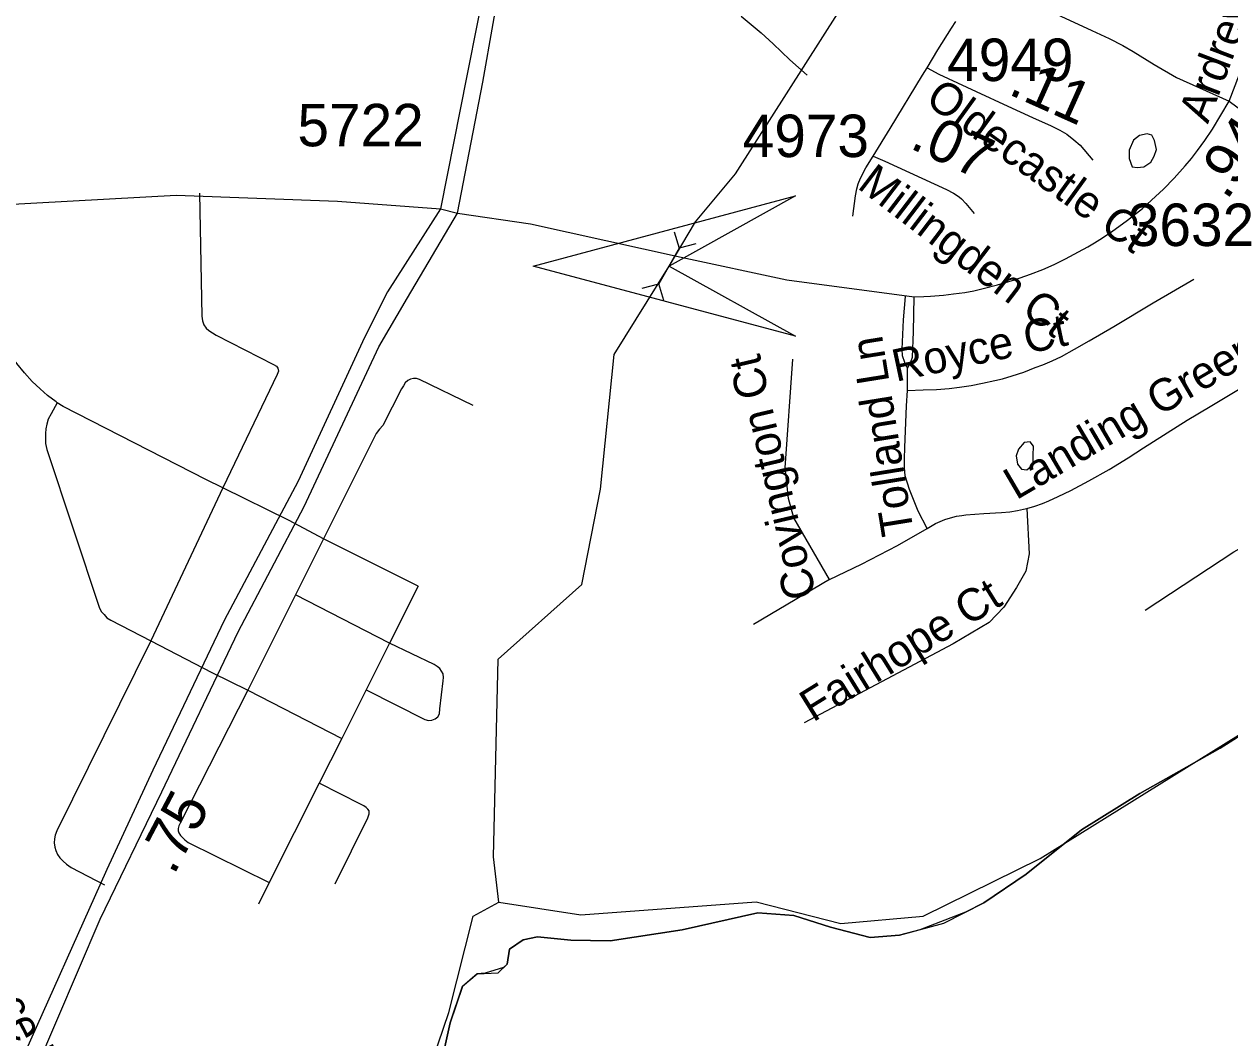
# Model space of a CAD drawing. Extents: x 1383679 to 1536984, y 460658 to 651027.
# Drawn here: x 1458354 to 1461906, y 469651 to 472637 of the extents above; entities that cross this region are included whole.
import ezdxf

# ---------------------------------------------------------------- set-up
doc = ezdxf.new("R2010")
doc.units = 0
for name, color, linetype in [('Default', 7, 'Continuous'), ('Exist Boundary Political City Limit New', 7, 'Continuous'), ('Exist Boundary Political CountyLine', 7, 'Continuous'), ('Exist Hydrographic Creek Single Shore', 7, 'Continuous'), ('Exist Hydrographic Misc Water Feature', 7, 'Continuous'), ('Exist Road Non-System Type 51', 7, 'Continuous'), ('Exist Road Non-System Type 51 Label', 7, 'Continuous'), ('Exist Road Secondary Mileage Hundredths English Label', 7, 'Continuous'), ('Exist Road Secondary Structure Culvert Attributed CELL', 7, 'Continuous'), ('Exist Road Secondary Structure Culvert CELL', 7, 'Continuous'), ('Exist Road Secondary Type 51 Attributed', 7, 'Continuous'), ('Exist Road Secondary Type 51 Divided Attributed', 7, 'Continuous'), ('Exist Road Secondary Type 51 Label', 7, 'Continuous'), ('Exist Road Secondary Type 51 Number Label', 7, 'Continuous'), ('Map Preparation Boundary City Limit Buffer Line', 7, 'Continuous')]:
    doc.layers.add(name, color=color, linetype=linetype)

msp = doc.modelspace()

# ---------------------------------------------------------------- linework, layer by layer
at = {"layer": 'Default'}
msp.add_lwpolyline([(1462116.5, 470655.6), (1461877.5, 470504), (1461641.1, 470370.3), (1461469, 470263.3), (1461306.5, 470132.3), (1461181, 470048.4), (1461127.5, 470021), (1460992.9, 469969.2), (1460933.1, 469952.9), (1460847, 469946.5), (1460729.5, 469976.6), (1460622, 470010.6), (1460516.1, 470018.5), (1460293.1, 469968.6), (1460080.5, 469936.5), (1459964.4, 469938.6), (1459866.6, 469948.4), (1459824.4, 469939.2), (1459783.8, 469911.8), (1459777.1, 469867.9), (1459766.8, 469857.9), (1459712.9, 469840.7), (1459688.5, 469839.5), (1459645.8, 469802.3), (1459609.8, 469695), (1459559.9, 469473.8)], dxfattribs=at)
at = {"layer": 'Exist Boundary Political City Limit New'}
msp.add_lwpolyline([(1462116.5, 470655.6), (1461877.5, 470504), (1461641.1, 470370.3), (1461469, 470263.3), (1461306.5, 470132.3), (1461181, 470048.4), (1461127.5, 470021), (1460992.9, 469969.2), (1460933.1, 469952.9), (1460847, 469946.5), (1460729.5, 469976.6), (1460622, 470010.6), (1460516.1, 470018.5), (1460293.1, 469968.6), (1460080.5, 469936.5), (1459964.4, 469938.6), (1459866.6, 469948.4), (1459824.4, 469939.2), (1459783.8, 469911.8), (1459777.1, 469867.9), (1459766.8, 469857.9), (1459712.9, 469840.7), (1459688.5, 469839.5), (1459645.8, 469802.3), (1459609.8, 469695), (1459559.9, 469473.8)], dxfattribs=at)
at = {"layer": 'Exist Boundary Political CountyLine'}
msp.add_lwpolyline([(1459559.9, 469473.7), (1459609.8, 469695), (1459645.7, 469802.4), (1459688.5, 469839.5), (1459750.6, 469842.5), (1459777.1, 469867.9), (1459783.8, 469911.8), (1459824.4, 469939.2), (1459866.6, 469948.4), (1459964.4, 469938.6), (1460080.4, 469936.5), (1460293.2, 469968.6), (1460516.1, 470018.5), (1460622, 470010.6), (1460729.5, 469976.6), (1460847, 469946.5), (1460933.2, 469952.9), (1461063.9, 469988.5), (1461181, 470048.4), (1461306.5, 470132.3), (1461469.1, 470263.3), (1461641.1, 470370.3), (1461877.5, 470504), (1462116.4, 470655.6)], dxfattribs=at)
at = {"layer": 'Exist Hydrographic Creek Single Shore'}
for points in [[(1459753.2, 470050.3), (1459736.8, 470183.7), (1459750.5, 470766.5), (1459997.1, 470985.8), (1460051.9, 471266.9), (1460092.9, 471663.4), (1460254.1, 471924.2), (1460332.6, 472054.2), (1460450.3, 472196.1), (1460957.3, 472993.4), (1461173.5, 473410.2), (1461126.6, 473821.7), (1461042, 474160.5), (1461103, 474526), (1461425.8, 475250.5)], [(1459753.2, 470050.3), (1459994.2, 470012.6), (1460511.3, 470051.5), (1460760.2, 469987.4), (1461002.3, 470008.8), (1461347.3, 470179.1), (1462165.2, 470687.8)], [(1457665.2, 467604.3), (1457717.2, 467711.5), (1457929.2, 467914), (1458148.2, 468018), (1458402.2, 468213.1), (1458971.2, 468789.2), (1459402.2, 469128.4), (1459605.2, 469725), (1459677.2, 470009.2), (1459753.2, 470050.3)]]:
    msp.add_lwpolyline(points, dxfattribs=at)
at = {"layer": 'Exist Hydrographic Misc Water Feature'}
for points in [[(1460466.2, 472659.9), (1460525.5, 472611.1), (1460560.9, 472578.4), (1460610.1, 472531.5), (1460661.2, 472486.1)], [(1461622.2, 472295.3), (1461609.6, 472265.2), (1461609.2, 472241.4), (1461618.7, 472216.6), (1461632.7, 472214.6), (1461652.8, 472216.7), (1461673.1, 472230.2), (1461683.3, 472248.1), (1461689.7, 472267.7), (1461684.1, 472294.1), (1461676.5, 472309.8), (1461662.5, 472314.1), (1461640.5, 472308.9), (1461622.2, 472295.3)], [(1461327, 471365.7), (1461327.7, 471393.6), (1461317.8, 471406.1), (1461299.8, 471404), (1461283.5, 471384.6), (1461277.1, 471365.1), (1461280.6, 471340.4), (1461292.3, 471326.2), (1461308.4, 471324.3), (1461326.6, 471339.5), (1461327, 471365.7)]]:
    msp.add_lwpolyline(points, dxfattribs=at)
at = {"layer": 'Exist Road Non-System Type 51'}
for p, q in [((1460956.5, 471557.2), (1460956.8, 471623.7)), ((1458939.6, 471270.4), (1458728, 470819.7)), ((1459134.9, 471174.2), (1458939.6, 471270.4)), ((1459236.1, 471120.2), (1459134.9, 471174.2)), ((1459236.1, 471120.2), (1459153.9, 470955.8)), ((1459514.9, 470981), (1459236.1, 471120.2)), ((1460727.2, 471001.2), (1460503.4, 470868.4)), ((1459153.9, 470955.8), (1459013.6, 470675)), ((1459430.9, 470813.7), (1459153.9, 470955.8)), ((1459514.9, 470981), (1459430.9, 470813.7)), ((1458728, 470819.7), (1458907.1, 470726.8)), ((1459430.9, 470813.7), (1459361.8, 470676)), ((1458907.1, 470726.8), (1459013.6, 470675)), ((1459013.6, 470675), (1459289.9, 470532.8)), ((1459361.8, 470676), (1459289.9, 470532.8)), ((1459289.9, 470532.8), (1459223.4, 470400.6)), ((1459223.4, 470400.6), (1459076.4, 470107.8)), ((1459076.4, 470107.8), (1459044.6, 470044.7))]:
    msp.add_line(p, q, dxfattribs=at)
for points in [[(1461395.3, 472666.1), (1461499.2, 472618.2), (1461550.5, 472594.5), (1461590.5, 472573.7), (1461621.1, 472555.9), (1461683.1, 472517.6), (1461748.7, 472480), (1461904.5, 472409.8)], [(1461014.4, 472508.3), (1461045.6, 472561.3), (1461086.2, 472625), (1461098.7, 472645)], [(1460855.4, 472248.3), (1460905.4, 472329.7), (1461001.2, 472486.1), (1461014.4, 472508.3)], [(1461904.5, 472409.8), (1462006, 472334.4), (1462075, 472259.3), (1462075.5, 472258.5), (1462091.2, 472217.4), (1462111.6, 472146.1), (1462134.3, 472077.6), (1462135.4, 472073.2)], [(1460795.3, 472070.6), (1460803.9, 472131.4), (1460807.6, 472151.2), (1460811.5, 472166), (1460818.3, 472182.6), (1460834.1, 472213.8), (1460855.4, 472248.3)], [(1458871, 472138.9), (1458878.1, 471776.1), (1458880.2, 471763.2), (1458883.9, 471751.1), (1458891, 471741.2), (1458898.9, 471734), (1458909.5, 471727.6), (1458920.2, 471720.4), (1459089.4, 471634.1), (1459097.9, 471629.1), (1459102.1, 471623.4), (1459103.6, 471614.8), (1459099.4, 471604.2), (1458939.6, 471270.4)], [(1460956.5, 471557.2), (1461003.1, 471559.2), (1461041.8, 471560.5), (1461079.2, 471563.4), (1461110.1, 471567.3), (1461144.5, 471572.4), (1461177.5, 471578.7), (1461214.1, 471586.6), (1461236.2, 471592), (1461264.7, 471600.3), (1461298.9, 471611.9), (1461333.1, 471625), (1461354.8, 471633.3), (1461382.7, 471644.9), (1461409.8, 471658), (1461448.8, 471679.1), (1461491.6, 471703.8), (1461564.2, 471746.2), (1461679.9, 471815.3), (1461799.8, 471885.3)], [(1460956.8, 471623.7), (1460948.6, 471639.6), (1460942, 471659.2), (1460941, 471678.9), (1460945.2, 471766.2), (1460950.4, 471834.3)], [(1460956.8, 471623.7), (1460966.6, 471642.2), (1460971.4, 471655.4), (1460974.2, 471730), (1460976.1, 471833.8)], [(1458452.1, 471521.5), (1458448.8, 471523.7), (1458423.4, 471542.9), (1458401.6, 471562.2), (1458377.6, 471584), (1458355.9, 471609.3), (1458332.9, 471637.1), (1458311.1, 471667.2), (1458299.2, 471685.9)], [(1460727.2, 471001.2), (1460621.5, 471182.2), (1460606, 471239.5), (1460596.6, 471330), (1460618.4, 471649.8)], [(1461308.4, 471210.2), (1461332.2, 471217.2), (1461354.6, 471224.7), (1461373.3, 471232.7), (1461400.8, 471245.6), (1461438, 471263.2), (1461490.8, 471291.6), (1461551.1, 471325.2), (1461606.7, 471359.4), (1461652.3, 471388.9), (1461780.6, 471470.5), (1461847.9, 471510.5), (1461926.9, 471557.2), (1461987.6, 471592.9), (1462015, 471610.3), (1462042.3, 471633.6), (1462060.4, 471642)], [(1459676.9, 471513.8), (1459519, 471589.8), (1459510.6, 471592.8), (1459501.8, 471592.8), (1459492.9, 471591.1), (1459484.5, 471586.8), (1459477, 471580.2), (1459471.5, 471570.9), (1459466.5, 471562.5), (1459411.4, 471454.7), (1459401.6, 471443.7), (1459391.2, 471430.6), (1459236.1, 471120.2)], [(1461014.5, 471151.5), (1460988.4, 471201.9), (1460974.1, 471236.9), (1460962.5, 471266.3), (1460950.1, 471306.1), (1460947.7, 471330.3), (1460947.5, 471356.1), (1460948.5, 471389.3), (1460953.9, 471512.1), (1460956.5, 471557.2)], [(1458452.1, 471521.5), (1458434.1, 471489.2), (1458425.6, 471473.2), (1458421.4, 471458.4), (1458418.1, 471444.7), (1458417.1, 471430.9), (1458417.1, 471418.2), (1458417.1, 471401.2), (1458421.4, 471384.2), (1458576.1, 470916.8), (1458582.5, 470905.1), (1458589.9, 470897.7), (1458598.4, 470888.1), (1458610.1, 470880.7), (1458728, 470819.7)], [(1458939.6, 471270.4), (1458889.4, 471295.2), (1458469.4, 471510.3), (1458452.1, 471521.5)], [(1461656.8, 470910.7), (1461918, 471082.6), (1462120.1, 471197.3), (1462163.6, 471200.3), (1462213.3, 471200.3), (1462710.2, 471091.3), (1462731.9, 471089.1), (1462749.7, 471088.4), (1462767.4, 471089.3), (1462787.5, 471091.3), (1462805.7, 471096.1), (1462824.7, 471102.6), (1462842.4, 471112.7), (1462860.8, 471125.6), (1462879.1, 471142.6), (1462904.5, 471175.4), (1462965.3, 471258.5), (1463037.2, 471358), (1463060.2, 471387.6)], [(1461308.4, 471210.2), (1461314.8, 471076.6), (1461305.5, 471025.3), (1461277.5, 470977), (1461240.2, 470919.7), (1461196.7, 470874.5), (1461091, 470811.1), (1460652.6, 470578.8)], [(1461014.5, 471151.5), (1461039.4, 471165.9), (1461052.7, 471171.6), (1461067, 471177.6), (1461083.1, 471182.2), (1461101.4, 471186.9), (1461116.7, 471189.8), (1461128.1, 471191.7), (1461181, 471195.2), (1461233.6, 471197.9), (1461258.1, 471200.2), (1461280.4, 471203.7), (1461298.5, 471207.7), (1461308.4, 471210.2)], [(1460727.2, 471001.2), (1460821.6, 471045.8), (1460927.3, 471101.1), (1461014.5, 471151.5)], [(1458728, 470819.7), (1458451, 470260.5), (1458445.8, 470247.8), (1458443.6, 470237.2), (1458442.6, 470225.5), (1458444.6, 470212.8), (1458447.9, 470202.2), (1458453.1, 470190.5), (1458459.5, 470181), (1458469.1, 470171.4), (1458479.6, 470161.9), (1458493.4, 470152.3), (1458591.1, 470101.3)], [(1459361.8, 470676), (1459535.1, 470588.7), (1459545.5, 470585.9), (1459555.4, 470586.8), (1459565.4, 470590), (1459573.5, 470595.8), (1459577.6, 470605.3), (1459579.4, 470620.2), (1459588.9, 470702.2), (1459589.8, 470712.5), (1459588.4, 470722.5), (1459583.9, 470730.6), (1459578.5, 470738.8), (1459571.6, 470744.7), (1459562.1, 470750.1), (1459430.9, 470813.7)], [(1459013.6, 470675), (1458813.6, 470283.2), (1458810.2, 470275.6), (1458808.1, 470267.7), (1458808.6, 470260.9), (1458810.6, 470254.2), (1458815.2, 470247.1), (1458820.8, 470240.8), (1458827.4, 470233.6), (1458837.5, 470226.5), (1459076.4, 470107.8)], [(1459270.5, 470104.7), (1459366.4, 470299), (1459370.9, 470310.7), (1459370.4, 470318.9), (1459366.9, 470324.7), (1459361.6, 470329.6), (1459354.9, 470333.9), (1459347.1, 470338.2), (1459223.4, 470400.6)]]:
    msp.add_lwpolyline(points, dxfattribs=at)
at = {"layer": 'Exist Road Secondary Structure Culvert Attributed CELL'}
msp.add_lwpolyline([(1460626.8, 471717.2), (1459854.1, 471924.2), (1460626.8, 472131.3), (1460254.1, 471924.2)], close=True, dxfattribs=at)
at = {"layer": 'Exist Road Secondary Structure Culvert CELL'}
for p, q in [((1460268.9, 472025.4), (1460283.8, 471976.9)), ((1460333.1, 471989.1), (1460283.8, 471976.9)), ((1460283.8, 471976.9), (1460224.3, 471871.6)), ((1460175, 471859.3), (1460224.3, 471871.6)), ((1460239.2, 471823.1), (1460224.3, 471871.6))]:
    msp.add_line(p, q, dxfattribs=at)
at = {"layer": 'Exist Road Secondary Type 51 Attributed'}
for points in [[(1459630.9, 472080.2), (1459846, 472048.4), (1460290, 471950.6), (1460600.7, 471884), (1460976.1, 471833.8), (1461004.4, 471834.5), (1461023.9, 471835.7), (1461037.3, 471836.6), (1461062.5, 471838.7), (1461092, 471842.1), (1461125.8, 471846.6), (1461151.9, 471851.5), (1461179.9, 471858), (1461221.8, 471868.7), (1461271.4, 471883.5), (1461318.5, 471899.9), (1461355, 471914.4), (1461388.4, 471929), (1461421.6, 471945.4), (1461459.9, 471965.7), (1461487.8, 471981.2), (1461507, 471992.5), (1461522.8, 472002.2), (1461557.4, 472025), (1461604.6, 472059), (1461648.4, 472093.8), (1461675.4, 472118.1), (1461710.9, 472150.9), (1461742.4, 472183.2), (1461774.2, 472219.3), (1461792.8, 472241.1), (1461811, 472264.5), (1461832.6, 472294), (1461854.8, 472327.2), (1461904.5, 472409.8), (1462049.6, 472790.6)], [(1461014.4, 472508.3), (1461048.8, 472489.4), (1461159.3, 472438.6), (1461252, 472395.5), (1461324.4, 472361.9), (1461379.5, 472337.2), (1461405.6, 472324.3), (1461425.5, 472312.4), (1461446.7, 472296), (1461464.8, 472279.9), (1461502.1, 472236.3)], [(1460855.4, 472248.3), (1460889.4, 472233), (1461071.2, 472149.3), (1461092, 472138.6), (1461103.1, 472132.4), (1461110.1, 472127.2), (1461116.1, 472121.9), (1461128.7, 472108.1), (1461152.7, 472079.1)], [(1455071.2, 470949.1), (1455401.5, 471048.2), (1455845.4, 471130.3), (1456107.1, 471167.7), (1456513.7, 471263.3), (1456705, 471418.7), (1457016, 471717.6), (1457267.1, 471896.9), (1457444.2, 471981.7), (1457528.6, 472012.8), (1458070.2, 472092.8), (1458802.7, 472132.8), (1459277.7, 472115), (1459580.7, 472092.4)], [(1459580.7, 472092.4), (1459630.9, 472080.2)]]:
    msp.add_lwpolyline(points, dxfattribs=at)
at = {"layer": 'Exist Road Secondary Type 51 Divided Attributed'}
for points in [[(1459630.9, 472080.2), (1459705.3, 472466.3), (1459796.9, 472985.1), (1459777.9, 473199.7), (1459726.1, 473510), (1459534.7, 473908.4), (1459328.9, 474190.5), (1459074.2, 474516.5), (1458960.3, 474681.8), (1458897.6, 474832.9), (1458837.8, 475143.5), (1458860.6, 475380)], [(1458798.2, 475346.4), (1458786.6, 475132.1), (1458817.9, 474924.1), (1458874.8, 474750.2), (1458955.5, 474605.8), (1459264.5, 474193.8), (1459498.4, 473891.1), (1459670.8, 473506.6), (1459731.2, 473208.4), (1459755.4, 472974.7), (1459658.3, 472484.8), (1459580.7, 472092.4)], [(1459580.7, 472092.4), (1459425.2, 471848.5), (1459357.1, 471713.3), (1459161.8, 471290.1), (1458943.9, 470880.4), (1458733.9, 470438.9), (1458597.8, 470146.2), (1458340, 469569.1), (1458306.3, 469326.1), (1458295.5, 469223.5), (1458333.2, 468869.9), (1458398, 468648.5), (1458521.9, 468295.3)], [(1458566.3, 468353.8), (1458428.8, 468726.6), (1458391.8, 468885.2), (1458357.5, 469158.7), (1458363.3, 469300.7), (1458386.6, 469552.2), (1458578.7, 470000), (1458759.7, 470375.1), (1458985.4, 470846.3), (1459179.5, 471216.1), (1459399.2, 471685.7), (1459483.9, 471831), (1459630.9, 472080.2)]]:
    msp.add_lwpolyline(points, dxfattribs=at)
at = {"layer": 'Map Preparation Boundary City Limit Buffer Line'}
msp.add_lwpolyline([(1462116.5, 470655.6), (1461877.5, 470504), (1461641.1, 470370.3), (1461469, 470263.3), (1461306.5, 470132.3), (1461181, 470048.4), (1461127.5, 470021), (1460992.9, 469969.2), (1460933.1, 469952.9), (1460847, 469946.5), (1460729.5, 469976.6), (1460622, 470010.6), (1460516.1, 470018.5), (1460293.1, 469968.6), (1460080.5, 469936.5), (1459964.4, 469938.6), (1459866.6, 469948.4), (1459824.4, 469939.2), (1459783.8, 469911.8), (1459777.1, 469867.9), (1459766.8, 469857.9), (1459712.9, 469840.7), (1459688.5, 469839.5), (1459645.8, 469802.3), (1459609.8, 469695), (1459559.9, 469473.8)], dxfattribs=at)
msp.add_lwpolyline([(1462116.5, 470655.6), (1461877.5, 470504), (1461641.1, 470370.3), (1461469, 470263.3), (1461306.5, 470132.3), (1461181, 470048.4), (1461127.5, 470021), (1460992.9, 469969.2), (1460933.1, 469952.9), (1460847, 469946.5), (1460729.5, 469976.6), (1460622, 470010.6), (1460516.1, 470018.5), (1460293.1, 469968.6), (1460080.5, 469936.5), (1459964.4, 469938.6), (1459866.6, 469948.4), (1459824.4, 469939.2), (1459783.8, 469911.8), (1459777.1, 469867.9), (1459766.8, 469857.9), (1459712.9, 469840.7), (1459688.5, 469839.5), (1459645.8, 469802.3), (1459609.8, 469695), (1459559.9, 469473.8)], dxfattribs=at)

# ---------------------------------------------------------------- texts
at = {"layer": 'Exist Road Non-System Type 51 Label'}
for s, rotation, p in [('Landing Green Dr', 30.408, (1461277, 471233.6)), ('Royce Ct', 12.0293, (1460922.6, 471582.9)), ('Tolland Ln', 99.1686, (1460975.7, 471137.7)), ('Covington Ct', 103.2069, (1460688.6, 470953.7)), ('Fairhope Ct', 31.8319, (1460678.2, 470578.8)), ('Hanworth Trace Dr', 297.2237, (1457919.9, 470433.5))]:
    msp.add_text(s, height=95, rotation=rotation, dxfattribs=at).set_placement(p)
at = {"layer": 'Exist Road Secondary Mileage Hundredths English Label'}
for s, rotation, p in [('.11', 335.8601, (1461250, 472431.9)), ('.07', 335.2986, (1460959.8, 472272.8)), ('.94', 56.3227, (1461897.2, 472115.5)), ('.75', 62.1688, (1458795.3, 470127.1))]:
    msp.add_text(s, height=125, rotation=rotation, dxfattribs=at).set_placement(p)
at = {"layer": 'Exist Road Secondary Type 51 Label'}
for s, rotation, p in [('Ardrey-Kell Rd', 69.1458, (1461841.4, 472340.9)), ('Oldecastle Ct', 324.1306, (1461004.7, 472405.7)), ('Millingden Ct', 322.6378, (1460805.6, 472155.6))]:
    msp.add_text(s, height=95, rotation=rotation, dxfattribs=at).set_placement(p)
at = {"layer": 'Exist Road Secondary Type 51 Number Label'}
for s, p in [('4949', (1461073.5, 472469.2)), ('5722', (1459159.6, 472276.9)), ('4973', (1460471.3, 472245.2)), ('3632', (1461605.9, 471983.1))]:
    msp.add_text(s, height=125, dxfattribs=at).set_placement(p)

doc.saveas('drawing.dxf')
